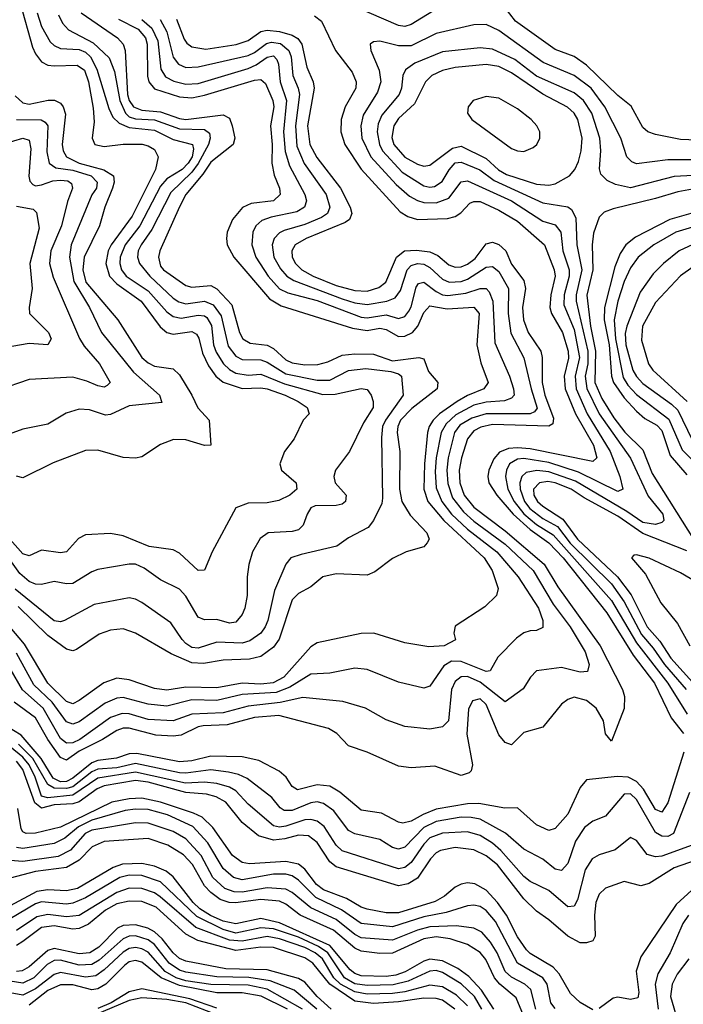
# Model space of a CAD drawing. Header units: inches. Extents: x 884549 to 1028252, y 526810 to 653624.
# Tile 885 of 1056: x 984520 to 986639, y 632325 to 635468. Entities that reach past the tile are written whole.
import ezdxf

# ---------------------------------------------------------------- set-up
doc = ezdxf.new("R2010")
doc.units = ezdxf.units.IN
doc.header["$MEASUREMENT"] = 0
doc.layers.add('A9683', color=7, linetype='Continuous')

msp = doc.modelspace()

# ---------------------------------------------------------------- linework, layer by layer
at = {"layer": 'A9683', "color": 5}
for points, elevation in [([(984521.2, 635521.2), (984560.9, 635381), (984570, 635359.3), (984590, 635333.7), (984610, 635323.3), (984630, 635320.6), (984703.6, 635323.6), (984727, 635307), (984739.5, 635270), (984754.2, 635185.8), (984758.1, 635141.9), (984751.4, 635090), (984760.1, 635070), (984790, 635064), (984850.7, 635070.7), (984911, 635071), (984930, 635065.8), (984950, 635053.5), (984962, 635030), (984954.1, 634990), (984878.7, 634841.3), (984812.3, 634750), (984802.7, 634730), (984795.5, 634690), (984807.3, 634650), (984830, 634624.6), (984908.3, 634570), (984968.1, 634488.1), (984989.5, 634469.5), (985010, 634464.5), (985070, 634472.6), (985084.5, 634464.5), (985091.8, 634451.8), (985103.6, 634403.6), (985123.3, 634363.3), (985145.9, 634330), (985170, 634310.9), (985230, 634291.3), (985290, 634293.3), (985310, 634289.6), (985367.7, 634270), (985408.9, 634250), (985437.8, 634230), (985443.8, 634210), (985425, 634190), (985396.9, 634130), (985366, 634090), (985350.2, 634050), (985356.3, 634030), (985403, 633990), (985405.1, 633970), (985382.3, 633950), (985347, 633933), (985310, 633925.8), (985250, 633924.7), (985210.2, 633910), (985134.6, 633770), (985110, 633711.3), (985090, 633709.8), (985030, 633765.2), (985010, 633776.2), (984933.5, 633786.5), (984850, 633820.8), (984810, 633828), (984730, 633824.2), (984707.5, 633812.5), (984670, 633769.9), (984650, 633766.7), (984590, 633775.3), (984550, 633756.9), (984530, 633762.8), (984489.2, 633809.2)], 2520), ([(985855.1, 635504.9), (985770, 635452.5), (985750, 635446.3), (985730, 635449.6), (985535.1, 635535.1)], 2720), ([(986710, 635082.9), (986630, 635085.9), (986550, 635101.3), (986525.6, 635110), (986510, 635124.1), (986472.3, 635192.3), (986430, 635226.6), (986330, 635322.8), (986290, 635350.5), (986230, 635373.6), (986103.2, 635463.2), (986066.6, 635510)], 2720), ([(984575.9, 635490), (984590, 635446.7), (984617.8, 635397.8), (984630, 635385.4), (984650, 635376.1), (984710, 635373.5), (984730, 635364.8), (984745.9, 635350), (984766.4, 635310), (984804.3, 635184.3), (984817.5, 635157.5), (984837.6, 635137.6), (984870, 635124), (984950, 635115.3), (985010, 635085.5), (985071.4, 635070), (985075.3, 635055.3), (985071, 635031), (985057.8, 635010), (985038.5, 634990), (984990, 634959.9), (984970, 634937.4), (984903.3, 634810), (984857, 634750), (984841, 634710), (984839.8, 634690), (984844.7, 634670), (984859.6, 634650), (984930, 634602.3), (984990, 634535.9), (985010, 634520.7), (985035.4, 634515.4), (985090, 634524.8), (985110, 634522.7), (985117.2, 634517.2), (985132.1, 634492.1), (985138.9, 634430), (985147.4, 634407.4), (985170.9, 634370), (985190, 634351.2), (985210, 634340.2), (985250, 634333.1), (985290, 634336.6), (985365.6, 634305.6), (985487.9, 634272.1), (985526.9, 634273.1), (985610.5, 634290.5), (985630, 634287.7), (985641.8, 634270), (985649.1, 634250), (985649.1, 634230), (985618.3, 634181.7), (985573.4, 634090), (985528.5, 634030), (985522.7, 634010), (985527.4, 633990), (985562.5, 633950), (985560.6, 633930), (985550, 633922), (985530, 633917.2), (985463.9, 633916.1), (985450, 633909.8), (985437.8, 633890), (985425.5, 633854.5), (985410, 633839.3), (985390, 633834), (985313, 633830), (985287.4, 633812.6), (985263.5, 633770), (985251.3, 633728.7), (985246.4, 633690), (985246.5, 633630), (985238.6, 633590), (985230, 633569.8), (985210, 633545.5), (985190, 633541.8), (985150, 633553.3), (985110, 633553), (985090, 633561.4), (985050, 633628.4), (985030, 633650.5), (984970, 633679.9), (984917.6, 633717.6), (984890, 633729.9), (984869.3, 633730.7), (984770, 633713), (984750, 633706.2), (984690, 633668.8), (984670, 633667.6), (984630, 633674.6), (984590, 633665.4), (984570, 633666.7), (984550, 633674.8), (984520.9, 633700.9), (984470, 633770.5)], 2540), ([(984644, 635484), (984657.2, 635457.2), (984675.8, 635435.8), (984754.5, 635394.5), (984806.1, 635346.1), (984822.4, 635302.4), (984839.8, 635210), (984857.4, 635170), (984870, 635158.7), (984890, 635151.4), (984950, 635148.2), (985030, 635119.4), (985110, 635118.1), (985126.2, 635106.2), (985128.6, 635090), (985123.1, 635070), (985090.4, 635009.6), (985070, 634981.2), (985003, 634917), (984941.8, 634798.2), (984908.4, 634750), (984898.8, 634730), (984896.1, 634710), (984902.1, 634690), (984935.5, 634650), (985010, 634579.6), (985028, 634568), (985050, 634561.5), (985110, 634569.4), (985138.1, 634558.1), (985163.2, 634523.2), (985185.7, 634425.7), (985210, 634394.5), (985230, 634383.1), (985290, 634382.2), (985310, 634375.5), (985370, 634337.9), (985470, 634317.5), (985510, 634317.9), (985570, 634348.2), (985624.9, 634355.1), (985705.3, 634345.3), (985730, 634337.4), (985738.7, 634330), (985744.6, 634270), (985688.3, 634190), (985678.8, 634170), (985675, 634135), (985678.6, 633941.4), (985676.5, 633923.5), (985650.2, 633870), (985632.5, 633847.5), (985570, 633814.7), (985532.4, 633787.6), (985418.4, 633761.6), (985386.2, 633750), (985370.1, 633730), (985333.9, 633646.1), (985312.2, 633550), (985303.8, 633530), (985289.6, 633510), (985255, 633485), (985230, 633478.1), (985150, 633481.6), (985090, 633461.8), (985070, 633463.9), (985050, 633476.6), (985038.5, 633490), (985002.6, 633542.6), (984910, 633607.6), (984890, 633618.8), (984870, 633623.1), (984758.3, 633601.7), (984662.6, 633550), (984650, 633546.1), (984630, 633549.6), (984505.1, 633650)], 2560), ([(984716, 635490), (984832.1, 635410), (984850, 635390), (984856.3, 635370), (984864.7, 635230), (984870, 635210), (984883.9, 635190), (984910, 635179.2), (984970, 635174.5), (985030, 635152.5), (985050, 635149.4), (985170, 635164.5), (985190, 635153.6), (985198.7, 635130), (985207.1, 635090), (985201.3, 635070), (985130, 635013), (985105.3, 634974.7), (985050.7, 634910), (985030, 634870.5), (984968, 634730), (984963.3, 634710), (984970, 634681.2), (984979.6, 634670), (985050, 634620.3), (985070, 634614.6), (985130, 634619.8), (985150, 634609.1), (985197.6, 634557.6), (985221.7, 634470), (985232.1, 634450), (985255.7, 634435.7), (985310, 634428.9), (985330, 634418.2), (985370, 634382.8), (985390, 634373.2), (985430, 634366.8), (985472.3, 634367.7), (985504, 634376), (985550, 634397.2), (985590, 634401.7), (985650, 634400.3), (985710, 634379), (985794, 634390), (985810, 634385.4), (985825, 634345), (985855.1, 634310), (985852.6, 634290), (985772.4, 634227.6), (985736.2, 634190), (985727.2, 634170), (985725.5, 634150), (985733.4, 634090), (985732.6, 633970), (985740.3, 633930), (985766.4, 633886.4), (985820.1, 633830), (985827.6, 633810), (985821.6, 633798.4), (985810, 633785.6), (985754, 633770), (985710, 633747.8), (985654.4, 633705.6), (985630, 633695.4), (985530, 633699.5), (985488.3, 633690), (985450, 633657.5), (985410, 633636.6), (985390, 633616.4), (985349, 633491), (985330, 633465.4), (985290, 633435.9), (985253.5, 633426.5), (985170, 633424.1), (985106.5, 633413.5), (985070, 633414.9), (985003.9, 633443.9), (984890, 633510.4), (984850, 633523.4), (984810, 633519.5), (984773.3, 633506.7), (984701.8, 633458.1), (984690, 633453.9), (984670, 633458.8), (984610, 633502.6), (984515.1, 633595.1)], 2580), ([(985461.1, 635481.1), (985483.2, 635463.2), (985528.1, 635370), (985581.1, 635301.1), (985594.6, 635270), (985593.2, 635250), (985559.3, 635190), (985546, 635150), (985545.9, 635110), (985558.4, 635070), (985610, 634991.6), (985734.8, 634854.8), (985759.8, 634839.8), (985790, 634830.7), (985886, 634834), (985910, 634840.5), (985928.2, 634851.8), (985957.8, 634882.2), (985970, 634888.2), (985990, 634887.5), (986050, 634860.5), (986110, 634824.8), (986195.3, 634750), (986226.3, 634670), (986229.8, 634650), (986216.1, 634590), (986212.8, 634550), (986218.3, 634530), (986253.4, 634470), (986271.8, 634410), (986272.5, 634387.5), (986258.8, 634330), (986261.5, 634290), (986294.2, 634210), (986352.7, 634110), (986362.9, 634070), (986350, 634058.3), (986150, 634098), (986110, 634102), (986080.7, 634099.3), (986052.1, 634087.9), (986033.6, 634066.4), (986017.7, 634030), (986014.3, 634010), (986018.2, 633990), (986043.6, 633950), (986095.3, 633890), (986150, 633840.7), (986210, 633798.3), (986255.3, 633750), (986395.2, 633575.2), (986479.3, 633439.3), (986546.9, 633350), (986599.8, 633239.8), (986639.1, 633190)], 2720), ([(984836, 635470), (984898, 635438), (984921.5, 635410), (984927.3, 635390), (984928.2, 635288.2), (984932.3, 635270), (984950, 635247.8), (985030, 635222.3), (985070, 635218.8), (985110, 635226.9), (985270, 635275.1), (985290, 635277.7), (985304.9, 635264.8), (985328, 635210), (985331.3, 635190), (985320.8, 635130), (985326.6, 635070), (985324.7, 635010), (985332.4, 634972.4), (985349.7, 634930), (985351.8, 634910), (985330, 634890), (985258.8, 634881.2), (985231.4, 634868.6), (985199, 634830), (985182.2, 634790), (985180.5, 634770), (985182.8, 634750), (985204.1, 634710), (985317.6, 634577.6), (985355.1, 634555.1), (985583.1, 634483.1), (985630, 634476), (985670, 634483.6), (985690, 634479.6), (985730, 634457.4), (985750, 634457.8), (985774.4, 634470), (985791.7, 634490), (985810, 634533.4), (985830, 634554.4), (985885, 634545), (985970, 634550.1), (985986.9, 634530), (985979.3, 634430), (985992.4, 634372.4), (986015.5, 634310), (986002.2, 634290), (985950, 634268.8), (985917.2, 634250), (985860.3, 634210), (985840.1, 634190), (985827.5, 634170), (985822.1, 634150), (985812.1, 634050), (985810.2, 633970), (985823.2, 633930), (985874.2, 633870), (986003.4, 633750), (986028.3, 633710), (986047.6, 633652.4), (986042, 633630), (986005.7, 633594.3), (985910, 633532.2), (985906.7, 633510), (985911.2, 633488.8), (985874.9, 633470), (985826.8, 633466.8), (985750, 633479.3), (985650.3, 633510.3), (985610, 633509.4), (985470, 633479.4), (985450, 633466.7), (985363.2, 633370), (985329, 633351), (985290, 633347.4), (985230, 633350.5), (985150, 633335.9), (985050, 633337.9), (984990, 633328.4), (984950, 633333.4), (984870, 633361.5), (984830, 633366), (984788.2, 633351.8), (984710, 633294.8), (984690, 633284.8), (984670, 633292.1), (984609.4, 633350), (984535, 633475), (984489.1, 633529.1)], 2620), ([(984968.8, 635468.8), (984989.7, 635429.7), (985010, 635348.9), (985026.8, 635326.8), (985050, 635315.8), (985090, 635317.4), (985250, 635354.5), (985270, 635363.5), (985307.7, 635392.3), (985323.8, 635396.2), (985352.8, 635392.8), (985379.6, 635370), (985386.9, 635350), (985391.9, 635290), (985409.5, 635250), (985413.4, 635230), (985400.9, 635130), (985404.7, 635064.7), (985428.8, 635008.8), (985498.5, 634910), (985510.1, 634870), (985502.7, 634850), (985483.6, 634836.4), (985430, 634814.5), (985364.7, 634795.3), (985350, 634787.9), (985332.8, 634770), (985325.9, 634750), (985331.7, 634710), (985353.1, 634673.1), (985372.7, 634650), (985395.3, 634635.3), (985550, 634577.2), (985590, 634564.7), (985630, 634558.8), (985691.8, 634570), (985719.1, 634580.9), (985736.1, 634603.9), (985757.2, 634670), (985770, 634684), (985789.8, 634690), (985810, 634687.6), (985830, 634677.2), (985870, 634639.6), (985890.9, 634630.9), (985930, 634632.4), (985950, 634640.3), (986010, 634678.7), (986030, 634680.2), (986050, 634664.1), (986080.8, 634610), (986079.8, 634530), (986088.1, 634468.1), (986130, 634388.4), (986152.7, 634290), (986172.2, 634227.8), (986163.7, 634216.4), (986149.5, 634210.5), (986009.6, 634210.4), (985963.6, 634196.4), (985925.6, 634174.4), (985907.9, 634150), (985888.4, 634070), (985884.2, 634030), (985887.3, 633987.3), (985902.4, 633942.4), (985937.3, 633897.3), (985970, 633867.5), (986070, 633794.3), (986159.2, 633710), (986223, 633603), (986278.1, 633530), (986325.8, 633450), (986337.9, 633410), (986332.8, 633387.2), (986310, 633385.3), (986250, 633400.3), (986170.7, 633389.3), (986151, 633369), (986127.9, 633332.1), (986070, 633290.5), (985990, 633353.3), (985950, 633371.7), (985929.4, 633370.6), (985910, 633355.8), (985898.5, 633330), (985889.6, 633230.4), (985870, 633211.3), (985830, 633203.9), (985750, 633212), (985690, 633233.4), (985624.7, 633270), (985551.6, 633291.6), (985424.2, 633304.2), (985351.2, 633288.8), (985250, 633277.1), (985170, 633256.1), (985070, 633251.5), (985010, 633229.7), (984930, 633234), (984870, 633252), (984846.8, 633253.2), (984810, 633241.1), (984712, 633170), (984690, 633159.6), (984670, 633159.3), (984650, 633174.1), (984594.9, 633270), (984529.1, 633329.1), (984490, 633397)], 2660), ([(985020.2, 635470), (985045.7, 635405.7), (985053.7, 635393.7), (985070, 635382), (985114.5, 635374.5), (985210.9, 635389.1), (985250, 635402.1), (985290, 635430.7), (985310, 635434.5), (985350, 635430.2), (985390, 635419), (985408.4, 635408.4), (985421.4, 635390), (985436.8, 635316.8), (985457, 635270), (985460, 635250), (985439.4, 635130), (985446.7, 635070), (985468.5, 635028.5), (985544.7, 634930), (985574.9, 634870), (985580.4, 634850), (985573.3, 634830), (985559.2, 634820.8), (985434.8, 634770), (985400.1, 634750), (985388.7, 634730), (985390.4, 634710), (985400.7, 634690), (985421, 634670), (985457, 634650), (985530, 634619.8), (985590, 634604.1), (985630, 634602.2), (985667.1, 634612.9), (985689.5, 634630), (985722.7, 634710), (985749.2, 634730.8), (985787.1, 634732.9), (985830, 634727.7), (985855.3, 634715.3), (985890, 634686), (985910, 634678.5), (985930, 634679.5), (985950, 634687.8), (985974, 634706), (986010, 634752.4), (986030, 634757.7), (986050.2, 634750.2), (986072.5, 634730), (986090, 634687.7), (986130, 634635.9), (986134.6, 634610), (986125.4, 634550), (986128.9, 634510), (986143.9, 634470), (986183.9, 634410), (986188.7, 634390), (986188, 634310), (986197.2, 634270), (986224.1, 634195.9), (986222.1, 634177.9), (986209.4, 634170.6), (986030, 634176.3), (985992.3, 634167.7), (985970, 634155.4), (985949.7, 634130.3), (985930.8, 634069.3), (985923.5, 634030), (985925.3, 633990), (985938.7, 633950), (985970, 633912.5), (986070, 633836.6), (986194.9, 633730), (986238.1, 633658.1), (986373.8, 633470), (986445.2, 633330), (986451.7, 633308.2), (986450.6, 633269.4), (986410, 633164.8), (986390, 633188.6), (986384.5, 633230), (986360.5, 633270), (986330, 633295.3), (986290, 633305.9), (986270, 633298.7), (986250, 633283), (986190, 633209.8), (986130, 633192.4), (986090, 633153.6), (986070, 633161.3), (986050, 633185.3), (986010, 633282.5), (985990, 633300.1), (985966, 633294), (985953, 633267), (985947.9, 633187.9), (985965.9, 633090), (985961.2, 633070), (985955.6, 633064.4), (985930, 633055.4), (985845.5, 633085.5), (985770, 633080.3), (985730, 633085.8), (985630, 633129.9), (985570.4, 633150.4), (985532.2, 633190), (985505.7, 633205.7), (985347, 633247), (985270, 633241.2), (985182.8, 633217.2), (985106.2, 633213.9), (985089.5, 633210.5), (985035.4, 633184.6), (985010, 633180.7), (984955.2, 633184.8), (984870, 633207.1), (984850, 633206.6), (984830, 633199.7), (984784.5, 633170), (984710, 633133.4), (984670, 633104.4), (984650, 633113), (984610.4, 633170), (984570, 633239.9), (984502.6, 633290)], 2680), ([(984910, 635468.5), (984941.7, 635441.7), (984960.8, 635400.8), (984970.9, 635310), (984986.1, 635286.1), (985011.8, 635271.8), (985050, 635262.2), (985090, 635264.5), (985250, 635312.8), (985275.6, 635324.4), (985310, 635348.9), (985330, 635352.4), (985340.7, 635340.7), (985346.5, 635326.5), (985351.8, 635270), (985372.2, 635210), (985361.9, 635110), (985367.6, 635047.6), (985381.8, 635001.8), (985430.4, 634910), (985436.2, 634890), (985429, 634870), (985404.7, 634855.3), (985322.5, 634837.5), (985293.1, 634826.9), (985274.4, 634810), (985264, 634790), (985260.8, 634750), (985274.3, 634710), (985313.7, 634650), (985349.6, 634609.6), (985376.3, 634596.3), (985470, 634572.2), (985610, 634518.6), (985630, 634516.9), (985690, 634526.1), (985730, 634514.6), (985750, 634520.7), (985762.6, 634537.4), (985770, 634551.7), (985785.5, 634614.5), (985793.6, 634626.4), (985810, 634630.4), (985850, 634600.3), (985870, 634589.8), (985887.6, 634587.6), (985945, 634595), (985990.4, 634610.4), (986010, 634610.1), (986019.3, 634599.3), (986030.3, 634570), (986037.1, 634437.1), (986084.3, 634330), (986097.2, 634290), (986098.9, 634270), (986090, 634260.2), (986068.4, 634251.6), (986010, 634247.5), (985970, 634238), (985912.6, 634207.4), (985881.3, 634178.7), (985866.2, 634150), (985849.7, 634070), (985846.4, 634026.4), (985850, 633974), (985867.6, 633930), (985899.2, 633890), (985950, 633842.1), (986043.3, 633770), (986111.8, 633690), (986176.1, 633590), (986190.5, 633550), (986190, 633528.2), (986170, 633518), (986150, 633517.4), (986130, 633510.6), (986105.9, 633494.1), (986046.5, 633433.5), (986022, 633390), (986010, 633387.6), (985930, 633420), (985899.3, 633420.7), (985874, 633406), (985830, 633341), (985810, 633334.7), (985730, 633353.9), (985630, 633393.6), (985590, 633398.1), (985510, 633381.8), (985450, 633379.2), (985382.3, 633337.7), (985339.2, 633320.8), (985230, 633314.1), (985150, 633294.8), (985070, 633296.8), (984990, 633277.4), (984930, 633282.9), (984850, 633304.5), (984830, 633302.9), (984793.1, 633286.9), (984710, 633226.7), (984690, 633219.4), (984670, 633227.1), (984623.5, 633290), (984564.7, 633344.7), (984510, 633446)], 2640), ([(986750, 635020.8), (986590, 635021.3), (986490, 635008.5), (986474.3, 635014.3), (986458.5, 635030), (986439.4, 635090), (986388.5, 635190), (986344.5, 635250), (986290, 635290.5), (986191.4, 635331.4), (986050, 635433.3), (986010, 635453), (985970, 635451.8), (985850, 635424.2), (985770, 635385.1), (985730, 635385.2), (985670, 635399.5), (985650, 635397.6), (985638.7, 635390), (985641.1, 635370), (985667.4, 635307.4), (985673.3, 635270), (985662.7, 635237.3), (985616.4, 635163.6), (985608.8, 635130), (985612.3, 635090), (985641.5, 635030), (985721.9, 634941.9), (985765.1, 634905.1), (985790, 634891.5), (985810, 634885.2), (985850, 634883.5), (985890, 634898.4), (985929.8, 634950.2), (985950, 634953.5), (986090.1, 634890), (986190, 634825.4), (986230, 634813.2), (986247.5, 634790), (986254.8, 634730), (986274.4, 634670), (986274.6, 634650), (986258.2, 634590), (986257.8, 634557.8), (986290, 634479.2), (986307.6, 634390), (986293.6, 634330), (986296.9, 634290), (986331.7, 634210), (986405.9, 634090), (986435.9, 634010), (986446.2, 633970), (986430, 633962.1), (986304, 634024), (986210, 634054.5), (986130, 634067.6), (986110, 634065.5), (986084.3, 634050), (986074.7, 634030), (986071.7, 634010), (986078.6, 633970), (986098.8, 633930), (986130, 633890.4), (986170, 633856.8), (986223.6, 633823.6), (986410, 633614.4), (986490, 633479.2), (986589.6, 633350), (986651.6, 633251.6)], 2740), ([(986750, 634975.2), (986610, 634967.6), (986470, 634931.9), (986422.1, 634942.1), (986395.4, 634955.4), (986375.5, 634975.5), (986371.7, 634991.7), (986375.7, 635050), (986372.5, 635090), (986347.2, 635170), (986320.4, 635210), (986290, 635234.7), (986170, 635288.3), (986100.8, 635340.8), (986030, 635374.6), (985990, 635378), (985870, 635365.8), (985782.1, 635330), (985751.5, 635308.5), (985743.5, 635290), (985738.8, 635250), (985731.7, 635230), (985676.1, 635163.9), (985664.5, 635135.5), (985661.5, 635110), (985668.5, 635070), (985678.6, 635050), (985741.7, 634981.7), (985810, 634937.7), (985830, 634933.2), (985844.4, 634935.6), (985868.5, 634951.5), (985890.9, 634989.1), (985910, 635011.4), (985930, 635013.1), (985989.5, 634989.5), (986035.3, 634955.3), (986190, 634883.8), (986270.7, 634870.7), (986282, 634862), (986295.9, 634835.9), (986298.7, 634750), (986315.1, 634670), (986297.2, 634590), (986296.7, 634570), (986334.1, 634410), (986334.2, 634370), (986326.1, 634330), (986331.3, 634291.3), (986369.9, 634209.9), (986470, 634069.1), (986527.2, 633947.2), (986573.8, 633890), (986576.8, 633870), (986570, 633862.8), (986550, 633857.3), (986510, 633863.1), (986458.6, 633898.6), (986294.9, 633994.9), (986210, 634024.7), (986171, 634029), (986136.9, 634023.1), (986123.1, 634010), (986117.5, 633990), (986118.1, 633970), (986131.8, 633930), (986148.4, 633908.4), (986190, 633875.8), (986237, 633850), (986277.2, 633797.2), (986410, 633667.3), (986450.5, 633610.5), (986505.6, 633505.6), (986542.5, 633462.5), (986578.4, 633410), (986647.8, 633330)], 2760), ([(984505.6, 635225.6), (984530, 635203), (984550, 635198.5), (984611.2, 635211.2), (984630.9, 635210.9), (984650, 635202.3), (984659, 635190), (984666.3, 635166.3), (984655.6, 635070), (984658.3, 635050), (984669.7, 635030), (984710.3, 635010.3), (984788.9, 634988.9), (984819.4, 634970), (984821.4, 634950), (984816.7, 634930), (984792.3, 634870), (984774.6, 634810), (984725.5, 634710), (984721.5, 634670), (984731.2, 634630), (984833.3, 634510), (984910.2, 634390.2), (984930, 634372.7), (984950, 634362.8), (985010, 634353.8), (985030, 634334.7), (985070.1, 634270), (985089.1, 634229.1), (985125, 634190), (985130.4, 634109.6), (985110, 634108.7), (985050, 634127.4), (985011.4, 634128.6), (984970, 634112.2), (984910, 634072.7), (984890, 634068.5), (984850, 634070.4), (984770, 634093.8), (984730, 634093.2), (984626.7, 634053.3), (984530, 634005.8), (984510, 634010.9)], 2480), ([(984509.6, 635149.5), (984588.1, 635148.1), (984600.9, 635140.9), (984610.1, 635130), (984606.3, 635046.3), (984613.7, 635010), (984635.9, 634995.9), (984690, 634988.4), (984748, 634970), (984767.4, 634950), (984764.9, 634930), (984750.3, 634909.7), (984684.1, 634750), (984678.9, 634710), (984692.6, 634632.6), (984742.9, 634550), (984781.6, 634470), (984883, 634343), (984966.8, 634270), (984974.2, 634245.8), (984870, 634235.5), (984810, 634208), (984793.8, 634206.2), (984742.7, 634222.7), (984710, 634225.3), (984668.2, 634211.8), (984610, 634176.8), (984530, 634161.3), (984463.5, 634136.5)], 2460), ([(984472.8, 635072.8), (984530, 635090.4), (984550, 635083.8), (984555.7, 635055.7), (984549, 634969), (984552.4, 634952.4), (984562.2, 634942.2), (984570, 634938.3), (984590, 634941.4), (984625.9, 634954.1), (984650, 634956.5), (984673.9, 634953.9), (984685.8, 634945.8), (984688.7, 634930), (984672.2, 634887.8), (984654, 634810), (984619.2, 634730), (984615.3, 634690), (984626.9, 634646.9), (984710.7, 634450.7), (984725.9, 634425.9), (984775.2, 634370), (984809.3, 634310), (984799.4, 634300.6), (984790, 634295.7), (984770, 634299), (984734.8, 634314.8), (984690, 634327.4), (984550, 634319.8), (984450, 634285.4)], 2440), ([(986750, 634942.6), (986621, 634919), (986550, 634897.1), (986415, 634865), (986386.6, 634853.4), (986370, 634837.6), (986352.7, 634787.3), (986348.3, 634750), (986349.9, 634669.8), (986331.3, 634588.7), (986342.7, 634490), (986359.1, 634410), (986356.7, 634310), (986378.7, 634258.7), (986417, 634197), (986452, 634151.9), (986510, 634095.3), (986539.7, 634019.7), (986672, 633810)], 2780), ([(984510, 634872.5), (984563.5, 634863.5), (984573.3, 634853.3), (984582.5, 634802.6), (984552, 634690), (984560.1, 634610), (984550.2, 634550), (984551, 634530), (984611.5, 634470), (984620.3, 634450), (984610, 634430.7), (984550, 634434.8), (984470, 634421.2)], 2420), ([(986730, 634868.5), (986595.9, 634830), (986486.2, 634773.8), (986455.4, 634750), (986437.8, 634722.2), (986420.7, 634679.3), (986387.3, 634550), (986386.4, 634510), (986402.5, 634430), (986409.7, 634330), (986416.1, 634310), (986450, 634261.5), (986490, 634218.7), (986515.7, 634195.7), (986554.2, 634174.2), (986570, 634157.2), (986597.2, 634077.2), (986650, 634015.5)], 2820), ([(986750, 634830), (986614.6, 634790), (986545.2, 634750), (986494.8, 634710), (986470, 634676.2), (986450, 634632.2), (986429.8, 634570), (986417.9, 634510), (986422.6, 634450), (986446.7, 634326.6), (986461.7, 634301.7), (986490, 634271.9), (986593, 634193), (986635, 634095), (986679.8, 634050)], 2840), ([(986669.1, 634750.9), (986626.1, 634730), (986575.2, 634690), (986542.7, 634657.3), (986501.5, 634598.5), (986458.1, 634490), (986453.5, 634466.5), (986455.8, 634430), (986478.2, 634350), (986489.3, 634329.3), (986510, 634307.1), (986601.4, 634241.4), (986621.5, 634221.5), (986667.3, 634127.3)], 2860), ([(986670, 634679.9), (986630, 634650.8), (986550, 634565), (986508.7, 634490), (986505.5, 634445.5), (986528.3, 634370), (986541.8, 634350), (986651.7, 634250)], 2880), ([(986650, 633773.1), (986510, 633828.4), (986430, 633883.4), (986322.4, 633942.4), (986281.1, 633970), (986230.1, 633989.9), (986206.4, 633993.6), (986180.1, 633990), (986161.1, 633970), (986161.2, 633950), (986173, 633930), (986190, 633915.7), (986253.8, 633873.8), (986300.9, 633810), (986428.9, 633690), (986472.1, 633632.1), (986523.1, 633530), (986564.4, 633484.4), (986598.8, 633430), (986708, 633310)], 2780), ([(986822.5, 633590), (986630, 633702.2), (986530, 633749.5), (986490, 633760.5), (986481.1, 633758.9), (986473.8, 633750), (986518.2, 633698.2), (986567.1, 633607.2), (986620.6, 633540.6), (986659.8, 633470)], 2820), ([(986640.3, 633130), (986590, 632968.1), (986570, 632939), (986550, 632947.2), (986511.6, 633011.6), (986490, 633036.4), (986462.4, 633050), (986427.4, 633052.6), (986330, 633042), (986310, 633017.8), (986270, 632932.5), (986230, 632886.8), (986210, 632880.2), (986170, 632898.2), (986110, 632952), (986069, 632951), (985986.4, 632966.4), (985950, 632965.1), (985850, 632947.6), (985808.6, 632931.4), (985770, 632909.3), (985743.7, 632903.7), (985730, 632906.4), (985675.1, 632935.1), (985610, 632945.1), (985542.5, 633002.5), (985510, 633021.8), (985470, 633026.2), (985406.6, 633010), (985390, 633020.5), (985370.7, 633050.7), (985349, 633069), (985283.1, 633103.1), (985230, 633115), (985130, 633117.5), (985070, 633102.4), (985030, 633099.1), (984894.2, 633125.8), (984870, 633125.1), (984828.6, 633111.4), (984770, 633103.7), (984750, 633096.3), (984690, 633046.7), (984670, 633036.1), (984650, 633035.5), (984627.4, 633047.4), (984588.9, 633110), (984524.3, 633184.3), (984450, 633229.3)], 2720), ([(986658.6, 633001.4), (986607.2, 632870), (986590, 632860.4), (986570, 632861.4), (986550, 632873.8), (986490, 632978.5), (986470, 632997.5), (986450, 632996.4), (986390, 632925.7), (986350, 632909.3), (986323.6, 632890), (986294.2, 632845.8), (986270, 632774.2), (986250, 632752.1), (986230, 632756.6), (986190, 632788.5), (986130, 632819.9), (986071.3, 632871.3), (985990, 632915.8), (985962, 632922), (985930, 632922.4), (985850, 632909), (985810, 632889.7), (985750, 632827.2), (985730, 632820.5), (985710, 632825.9), (985670, 632850.8), (985590, 632869.9), (985570, 632880.4), (985522.9, 632942.9), (985490, 632966.7), (985470, 632971.1), (985450, 632968.4), (985390, 632943.5), (985364.2, 632944.2), (985352, 632952), (985325.4, 632985.4), (985246.2, 633046.2), (985218.9, 633058.9), (985186.3, 633066.3), (985130, 633074), (985050, 633063), (985030, 633064.3), (984890, 633094.2), (984830, 633079.6), (984770, 633076.3), (984750, 633067.3), (984690, 633019.8), (984670, 633014.1), (984630, 633015.6), (984610, 633026.6), (984561.8, 633110), (984515.9, 633155.9)], 2740), ([(986667.1, 632832.9), (986570, 632798.4), (986550, 632795.5), (986523.3, 632803.3), (986490, 632847.7), (986470, 632857.2), (986421.4, 632818.6), (986370, 632802.3), (986348.3, 632790), (986325.5, 632754.5), (986301.4, 632658.6), (986290, 632638.7), (986270, 632636.7), (986210, 632688.5), (986150, 632717.7), (986130, 632733.4), (986056.3, 632816.3), (986030, 632839.2), (985990, 632863.8), (985950, 632875.9), (985870, 632871.9), (985830, 632856.3), (985810, 632836.8), (985770, 632777.4), (985750, 632761.7), (985730, 632757.5), (985550, 632814.6), (985530, 632833), (985492.6, 632892.6), (985470, 632909.9), (985450, 632915.5), (985430, 632914.3), (985370, 632893.6), (985350, 632890.7), (985330, 632895.2), (985250, 632964.3), (985210, 633007.1), (985190, 633018.4), (985150, 633029.7), (985110, 633033.8), (985049.2, 633030.9), (984890, 633065.7), (984770, 633046.6), (984690, 632993), (984610, 632984.5), (984590, 632989.1), (984569.4, 633050), (984550.1, 633090), (984530, 633114.3), (984490, 633147.3)], 2760), ([(986750, 632809.4), (986610, 632760.9), (986530, 632710.8), (986503.8, 632703.8), (986450, 632716.7), (986390, 632695.9), (986370, 632676.8), (986360.1, 632650), (986355.1, 632610), (986357, 632543), (986350, 632528.2), (986330, 632521.5), (986310, 632521.9), (986270, 632542.9), (986210, 632595), (986170, 632622.1), (986130, 632661.4), (986045.8, 632770), (986010, 632799.3), (985970, 632818.5), (985910, 632825.4), (985863.8, 632816.2), (985850, 632809.2), (985831.6, 632790), (985790, 632728.1), (985760.1, 632710), (985730, 632703.5), (985530, 632763.8), (985510, 632779.6), (985470, 632842.1), (985442.6, 632862.6), (985410, 632865.5), (985367, 632853), (985330, 632849.4), (985282.8, 632862.8), (985230, 632905.9), (985178.6, 632970), (985147.6, 632987.6), (985116.5, 632996.5), (985050, 633001.8), (984930, 633034.7), (984890, 633039.5), (984790, 633022.7), (984767.3, 633012.7), (984710, 632971.4), (984690, 632964.9), (984630, 632962.1), (984590, 632950.8), (984567.9, 632967.9), (984530, 633074.7), (984510, 633101.6)], 2780), ([(986350, 632307.7), (986310, 632331.2), (986279.2, 632359.2), (986242.2, 632422.2), (986223.4, 632443.4), (986150, 632487.5), (986138.6, 632498.6), (986110, 632540.7), (986074.2, 632610), (986045.9, 632650), (986010, 632689.6), (985973, 632710), (985950, 632712.8), (985930, 632709.2), (985910, 632699.3), (985876.6, 632670), (985847.1, 632652.9), (985730, 632617.2), (985690, 632616.8), (985629.4, 632629.4), (985610, 632634.9), (985563.1, 632663.1), (985490, 632690.2), (985467.7, 632707.7), (985430, 632756.9), (985410, 632772.8), (985370, 632781), (985253.3, 632773.3), (985230, 632778), (985199.8, 632799.8), (985136.2, 632890), (985102.3, 632922.3), (985075.3, 632935.3), (984970, 632970.7), (984910, 632983), (984870, 632981.5), (984814.4, 632970), (984650, 632890.6), (984570, 632871.1), (984540.8, 632870), (984530, 632875.3), (984525.2, 632885.2), (984514.5, 632950)], 2820), ([(986230, 632312), (986215.7, 632330), (986204.1, 632390), (986190.6, 632410), (986110, 632456.7), (986039.8, 632590), (986010, 632624.3), (985990, 632637.2), (985970, 632641.9), (985950, 632639.6), (985882, 632618), (985810, 632604.9), (985710, 632572.3), (985610, 632583.6), (985547.1, 632627.1), (985466, 632666), (985410, 632721.2), (985390, 632735.2), (985370, 632740.6), (985330, 632740.5), (985230, 632722.6), (985203.2, 632730), (985170, 632758.4), (985120.8, 632840.8), (985073.3, 632893.3), (984991.8, 632930), (984930, 632946.7), (984890, 632948.5), (984856.4, 632943.6), (984750, 632913), (984708, 632892), (984664.6, 632855.4), (984630, 632838), (984530, 632822.9), (984510, 632826.2)], 2840), ([(986168.3, 632310), (986152.6, 632372.6), (986132.8, 632390), (986090, 632411.4), (986070, 632429.6), (986044.1, 632490), (986023.7, 632523.7), (985995.7, 632555.7), (985970, 632568.6), (985915.2, 632575.2), (985830, 632572.9), (985790, 632562), (985710, 632529.5), (985610, 632537.5), (985590, 632547.7), (985530, 632595.8), (985450, 632633.2), (985390, 632682.4), (985370, 632692.7), (985310, 632697.5), (985230, 632683), (985204.4, 632684.4), (985175, 632695), (985136.6, 632730), (985099.9, 632799.9), (985050, 632853.2), (985010, 632876.8), (984930, 632903.7), (984890, 632905), (984750, 632880.8), (984728.7, 632870), (984682.6, 632817.4), (984642.6, 632797.4), (984530, 632780.6), (984490, 632784.4)], 2860), ([(986129.2, 632289.2), (986105.7, 632345.7), (986052.7, 632390), (986035.9, 632410), (986008.2, 632468.2), (985990.5, 632490.5), (985950, 632516.3), (985894.2, 632534.2), (985850, 632540.5), (985810, 632534.5), (985710, 632488.8), (985670, 632487.1), (985610, 632495.2), (985590, 632504.7), (985522, 632562), (985415.2, 632610), (985370, 632644.9), (985350, 632654.2), (985290, 632660.2), (985209.2, 632649.2), (985189.1, 632650), (985160.1, 632660.1), (985130, 632681.9), (985110, 632703.1), (985072, 632772), (985042.9, 632802.8), (984993.5, 632833.5), (984930, 632854.9), (984790, 632845), (984751.8, 632828.2), (984710, 632785.3), (984670, 632762.2), (984570, 632749.6), (984490, 632727.4)], 2880), ([(986033.8, 632310), (985994.6, 632370), (985953.7, 632413.7), (985919.2, 632439.2), (985870, 632463.8), (985830, 632468.9), (985810, 632462.8), (985751.2, 632428.8), (985721.4, 632418.6), (985690, 632414.1), (985610, 632415.8), (985590, 632423.2), (985574.9, 632434.9), (985510, 632512.8), (985350, 632585.4), (985290, 632599.4), (985210, 632582.5), (985170, 632591.1), (985129, 632609), (985095.7, 632630), (985074, 632650), (985010, 632732.5), (984987.3, 632750), (984950, 632766), (984910, 632774.6), (984847.9, 632772.1), (984818.3, 632761.7), (984704.8, 632695.2), (984670, 632687.2), (984610, 632690.1), (984574.6, 632685.4), (984490, 632639.9)], 2920), ([(985995.2, 632310), (985971.9, 632350), (985930.1, 632390.1), (985870, 632427.2), (985850, 632433.2), (985830, 632431.5), (985760.7, 632399.3), (985712.4, 632387.6), (985630, 632384.9), (985590, 632390.7), (985557.6, 632410), (985503.5, 632490), (985474.6, 632510), (985410, 632539.8), (985330, 632566), (985290, 632569.7), (985210, 632552.5), (985170, 632564.4), (985085.1, 632605.1), (984970, 632716.3), (984910, 632736.4), (984870, 632737.8), (984839.8, 632730), (984730, 632665.5), (984690, 632647.7), (984670, 632645.1), (984590, 632652.1), (984570, 632645.7), (984490, 632598.4)], 2940), ([(985950, 632319.9), (985914.7, 632354.7), (985870, 632380.6), (985830, 632386.6), (985750, 632365.3), (985710, 632360), (985630, 632357.8), (985590, 632364.5), (985544.7, 632390), (985523.4, 632410), (985486.5, 632470), (985463.7, 632490), (985430, 632506.9), (985350, 632533.9), (985310, 632541.5), (985230, 632527.2), (985189.6, 632529.5), (985082.9, 632570), (984968.6, 632668.6), (984950, 632680.6), (984910, 632694.9), (984870, 632696), (984830, 632682.4), (984710, 632608.9), (984670, 632604), (984610, 632611.8), (984575.2, 632604.8), (984510, 632560.4)], 2960), ([(986665.9, 632690), (986616.2, 632643.8), (986503, 632477), (986488.6, 632431.4), (986497, 632363), (986493.9, 632346.1), (986470, 632340.2), (986430, 632348.5), (986414.9, 632345.1), (986370, 632311.8)], 2820), ([(985909.8, 632309.8), (985870, 632338), (985850, 632343.7), (985810, 632344.5), (985730, 632332.6), (985650, 632327.7), (985590, 632335.6), (985510.6, 632390), (985456.5, 632456.5), (985430, 632473.9), (985330, 632506), (985290, 632508.1), (985210, 632496.9), (985089.1, 632529.1), (985050, 632549.2), (984955.4, 632635.4), (984910, 632653.8), (984870, 632654.9), (984830, 632645.4), (984793.9, 632626.1), (984739.3, 632580.7), (984710, 632567.1), (984690, 632565.5), (984630, 632575.3), (984590, 632570.2), (984530, 632525.4), (984510, 632513.4)], 2980), ([(986655.2, 632610), (986637.1, 632582.9), (986597.4, 632490), (986557.7, 632422.3), (986549.5, 632390), (986558.2, 632310)], 2840), ([(985514.6, 632310), (985470.1, 632350.1), (985430, 632395.8), (985410, 632407.9), (985310, 632435), (985178.1, 632438.1), (985050, 632462.6), (985030, 632471.7), (985010, 632489), (984974.5, 632534.5), (984950, 632556.6), (984928.7, 632568.7), (984890, 632579.1), (984850, 632576.4), (984832.1, 632567.9), (984772.7, 632507.3), (984744.3, 632490), (984710, 632485.9), (984630, 632503.5), (984610, 632497.1), (984550, 632444.7), (984528.2, 632431.8), (984510, 632430)], 3020), ([(985468.6, 632310), (985396.4, 632370), (985319.8, 632399.8), (985251.2, 632411.2), (985150, 632413.1), (985050, 632427.4), (985030, 632434.2), (984996.9, 632456.9), (984950, 632516.5), (984930, 632530.7), (984890, 632543.4), (984870, 632542.3), (984850, 632534.5), (984773.8, 632466.2), (984750, 632452.7), (984710, 632450.5), (984650, 632466.3), (984630, 632465), (984607.7, 632452.3), (984565, 632410), (984530, 632392.8), (984490, 632399.1)], 3040), ([(985423.4, 632310), (985310, 632374), (985250, 632386.3), (985130, 632388.8), (985050, 632399.6), (985019.7, 632410), (984984.8, 632430), (984930, 632491.4), (984910, 632502.6), (984890, 632506.6), (984870, 632502.8), (984850, 632491.2), (984790, 632434.7), (984763.6, 632416.4), (984730, 632411.3), (984650, 632426.8), (984630, 632420.8), (984570, 632374.6), (984530, 632354.4), (984490, 632361.9)], 3060), ([(985375.4, 632310), (985291.2, 632351.2), (985230, 632361.8), (985150, 632361.7), (985030, 632384.9), (984971.6, 632410), (984910, 632459.7), (984890, 632465.2), (984870, 632460.3), (984855.7, 632450), (984794.8, 632390), (984770, 632374.6), (984750, 632371.7), (984690, 632387), (984650, 632387.6), (984610, 632369.6), (984550, 632322.5)], 3080), ([(986656.3, 632470), (986618.9, 632421.1), (986603, 632390), (986598.4, 632350), (986621.5, 632270)], 2860), ([(985150, 632313.1), (985062.9, 632342.9), (984910, 632374.9), (984870, 632365), (984811.9, 632330), (984770, 632312.2)], 3120), ([(985150, 632291.8), (985050, 632329.6), (984990, 632340), (984910, 632345.9), (984870, 632337.6), (984758.5, 632290)], 3140)]:
    msp.add_lwpolyline(points, dxfattribs=dict(at, elevation=elevation))
for points, elevation in [([(986010, 635324.8), (985910, 635316.1), (985870, 635306.2), (985835.9, 635290), (985816.1, 635270), (985780.6, 635199.4), (985730, 635153.3), (985715, 635130), (985708.2, 635091.8), (985714.2, 635070), (985750, 635029.2), (985790, 635006.6), (985810, 635000.8), (985830, 635003.6), (985901.6, 635058.4), (985930, 635064.2), (986010, 635024.9), (986048.6, 634988.6), (986074.5, 634974.5), (986170, 634943.3), (986210, 634939.7), (986230, 634944.5), (986275.2, 634970), (986292.7, 634990), (986304.7, 635015.3), (986313.2, 635050), (986315.8, 635090), (986302.4, 635150), (986290.1, 635170.1), (986269.4, 635189.4), (986190, 635230.4), (986090, 635298.7), (986050, 635318.7)], 2780), ([(986010, 635223), (985968.5, 635210), (985952.2, 635190), (985950.1, 635170), (985963.9, 635150), (986090, 635057.6), (986110, 635049.5), (986130, 635048), (986159.9, 635060.1), (986171.3, 635070), (986181, 635090), (986181, 635110), (986171.6, 635130), (986153.4, 635150), (986110, 635183.9), (986050, 635218.1)], 2820)]:
    msp.add_lwpolyline(points, close=True, dxfattribs=dict(at, elevation=elevation))

doc.saveas('drawing.dxf')
